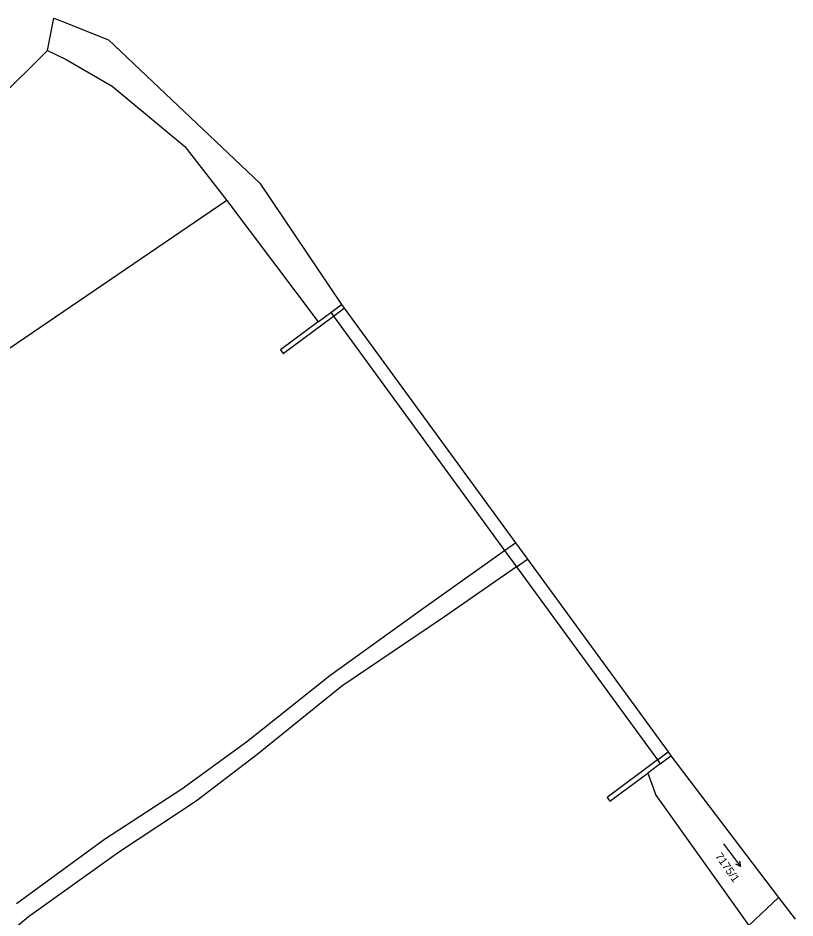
# Model space of a CAD drawing. Extents: x -593183 to -588034, y -1130415 to -1124994.
# Drawn here: x -591433.8 to -591268.7, y -1125185.4 to -1124994.3 of the extents above; entities that cross this region are included whole.
import ezdxf

# ---------------------------------------------------------------- set-up
doc = ezdxf.new("R2010")
doc.units = 0
for name, color, linetype in [('Vrstva 1', 7, 'Continuous'), ('Vrstva 13', 7, 'Continuous'), ('Vrstva 18', 7, 'Continuous'), ('Vrstva 25', 7, 'Continuous'), ('Vrstva 4', 7, 'Continuous')]:
    doc.layers.add(name, color=color, linetype=linetype)

msp = doc.modelspace()

# ---------------------------------------------------------------- linework, layer by layer
at = {"layer": 'Vrstva 1'}
for p, q in [((-591427.55, -1125001.18), (-591423.53, -1125003.15)), ((-591423.53, -1125003.15), (-591413.79, -1125008.75)), ((-591413.79, -1125008.75), (-591398.36, -1125021.59)), ((-591398.36, -1125021.59), (-591389.39, -1125033.04)), ((-591389.39, -1125033.04), (-591437.38, -1125065.7)), ((-591389.39, -1125033.04), (-591370.01, -1125058.8)), ((-591370.01, -1125058.8), (-591367.36, -1125056.84)), ((-591367.36, -1125056.84), (-591366.76, -1125057.64)), ((-591366.76, -1125057.64), (-591330.43, -1125107.4)), ((-591330.43, -1125107.4), (-591327.91, -1125110.84)), ((-591327.91, -1125110.84), (-591297.97, -1125151.85)), ((-591297.97, -1125151.85), (-591297.37, -1125152.65)), ((-591297.37, -1125152.65), (-591300.03, -1125154.62)), ((-591300.03, -1125154.62), (-591298.31, -1125159.29)), ((-591298.31, -1125159.29), (-591278.52, -1125187.02))]:
    msp.add_line(p, q, dxfattribs=at)
at = {"layer": 'Vrstva 13'}
for p, q in [((-591427.55, -1125001.18), (-591426.16, -1124994.31)), ((-591426.16, -1124994.31), (-591425.07, -1124994.75)), ((-591425.07, -1124994.75), (-591414.55, -1124998.98)), ((-591414.55, -1124998.98), (-591382.44, -1125029.41)), ((-591502.29, -1125075.52), (-591427.55, -1125001.18)), ((-591382.44, -1125029.41), (-591365.06, -1125055.14)), ((-591365.06, -1125055.14), (-591364.47, -1125055.95)), ((-591364.47, -1125055.95), (-591328.09, -1125105.75)), ((-591328.09, -1125105.75), (-591325.56, -1125109.21)), ((-591325.56, -1125109.21), (-591295.67, -1125150.14)), ((-591295.67, -1125150.14), (-591295.08, -1125150.94)), ((-591295.08, -1125150.94), (-591272.23, -1125181.06)), ((-591272.23, -1125181.06), (-591268.74, -1125185.66))]:
    msp.add_line(p, q, dxfattribs=at)
at = {"layer": 'Vrstva 25'}
msp.add_line((-591283.91, -1125169.67), (-591280.29, -1125174.45), dxfattribs=at)
msp.add_lwpolyline([(-591280.5, -1125173.36), (-591280.29, -1125174.45), (-591281.29, -1125173.96)], dxfattribs=at)
at = {"layer": 'Vrstva 4'}
for p, q in [((-591367.36, -1125056.84), (-591365.06, -1125055.14)), ((-591366.76, -1125057.64), (-591364.47, -1125055.95)), ((-591377.46, -1125065.54), (-591366.76, -1125057.64)), ((-591370.01, -1125058.8), (-591378.06, -1125064.74)), ((-591378.06, -1125064.74), (-591377.46, -1125065.54)), ((-591330.43, -1125107.4), (-591328.09, -1125105.75)), ((-591347.61, -1125119.58), (-591330.43, -1125107.4)), ((-591327.91, -1125110.84), (-591325.56, -1125109.21)), ((-591327.91, -1125110.84), (-591343.64, -1125121.77)), ((-591367.52, -1125133.9), (-591347.61, -1125119.58)), ((-591343.64, -1125121.77), (-591365, -1125136.17)), ((-591385.28, -1125147.97), (-591367.52, -1125133.9)), ((-591365, -1125136.17), (-591383.07, -1125150.76)), ((-591398.97, -1125157.98), (-591385.28, -1125147.97)), ((-591297.97, -1125151.85), (-591295.67, -1125150.14)), ((-591383.07, -1125150.76), (-591395.96, -1125160.57)), ((-591297.97, -1125151.85), (-591308.67, -1125159.8)), ((-591297.37, -1125152.65), (-591295.08, -1125150.94)), ((-591308.07, -1125160.6), (-591300.03, -1125154.62)), ((-591415.42, -1125168.68), (-591398.97, -1125157.98)), ((-591395.96, -1125160.57), (-591412.41, -1125171.47)), ((-591308.67, -1125159.8), (-591308.07, -1125160.6)), ((-591434.1, -1125182.35), (-591415.42, -1125168.68)), ((-591412.41, -1125171.47), (-591431.57, -1125185.15)), ((-591278.52, -1125187.02), (-591272.23, -1125181.06)), ((-591431.57, -1125185.15), (-591445.58, -1125197.04))]:
    msp.add_line(p, q, dxfattribs=at)

# ---------------------------------------------------------------- texts
at = {"layer": 'Vrstva 18'}
msp.add_text('7175/1', height=1.7, rotation=305.053, dxfattribs=at).set_placement((-591285.78, -1125172.3))

doc.saveas('drawing.dxf')
